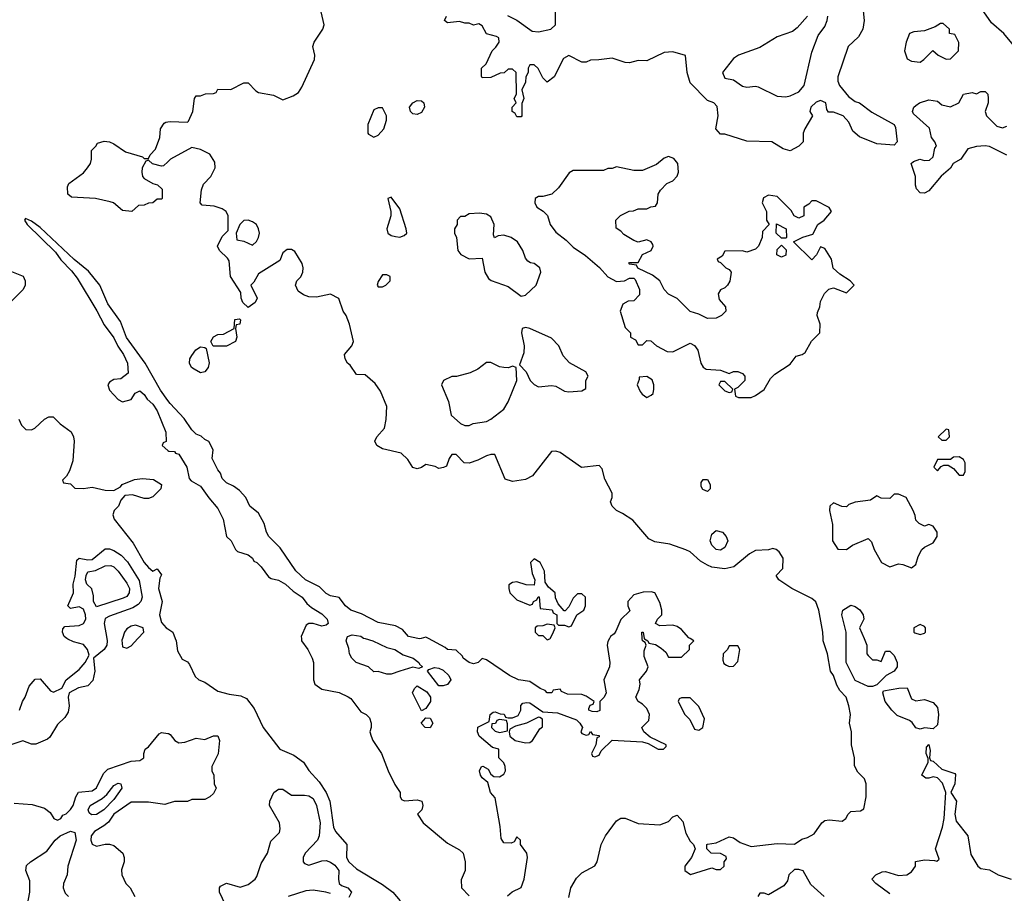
# Model space of a CAD drawing. Header units: inches. Extents: x 2380053 to 2584298, y 380219 to 546618.
# Tile 665 of 788: x 2529316 to 2533859, y 468825 to 472854. Entities that reach past the tile are written whole.
import ezdxf

# ---------------------------------------------------------------- set-up
doc = ezdxf.new("R2010")
doc.units = ezdxf.units.IN
doc.header["$MEASUREMENT"] = 0
for name, color, linetype in [('C5426', 7, 'Continuous'), ('C5427', 7, 'Continuous'), ('C5436', 7, 'Continuous'), ('C5437', 7, 'Continuous')]:
    doc.layers.add(name, color=color, linetype=linetype)

msp = doc.modelspace()

# ---------------------------------------------------------------- linework, layer by layer
at = {"layer": 'C5426', "color": 2}
for points, elevation in [([(2529717.3, 470000), (2529719, 469990), (2529717.4, 469970), (2529705.3, 469950), (2529656.4, 469910), (2529662.2, 469850), (2529652.9, 469807.1), (2529630, 469782), (2529587.4, 469772.6), (2529543.8, 469750), (2529538.9, 469730), (2529544.6, 469690), (2529539.6, 469660.4), (2529523.6, 469636.4), (2529490, 469603.6), (2529455.1, 469544.9), (2529444.2, 469535.8), (2529390, 469512.8), (2529370, 469513.5), (2529330, 469528.2), (2529270, 469507.6)], 30), ([(2529315.3, 469670), (2529328.7, 469710), (2529342, 469730), (2529360.4, 469779.6), (2529387.3, 469812.7), (2529410, 469814), (2529458, 469758), (2529472, 469752), (2529510, 469770.7), (2529531.1, 469810), (2529590, 469856.9), (2529618.3, 469890), (2529636.9, 469923.1), (2529628.9, 469950), (2529610, 469972.4), (2529564.1, 469984.1), (2529537.5, 469997.5), (2529534.2, 470000)], 30), ([(2529790.1, 470000), (2529787.9, 469992.1), (2529790, 469962), (2529810, 469956), (2529830, 469966.8), (2529860.5, 470000)], 34), ([(2529290, 469241), (2529374, 469234), (2529430, 469218), (2529456.9, 469196.9), (2529474, 469170), (2529490, 469162), (2529506, 469170), (2529515.3, 469184.7), (2529530, 469191.3), (2529550, 469211), (2529562.7, 469230), (2529574.5, 469270), (2529587.9, 469292.1), (2529650, 469298), (2529670, 469310.8), (2529703.2, 469376.8), (2529722.9, 469397.1), (2529830, 469434), (2529870, 469438), (2529888, 469450), (2529888, 469470), (2529895.3, 469490), (2529910, 469501), (2529959, 469561), (2529970, 469566), (2530000, 469562.3)], 30), ([(2530000, 469239.2), (2529985.4, 469234.6), (2529910, 469246), (2529830, 469246), (2529750.7, 469190), (2529726.2, 469153.8), (2529704.5, 469135.5), (2529661, 469110), (2529645.5, 469090), (2529644.9, 469070), (2529650, 469052), (2529670, 469042.8), (2529710, 469051.3), (2529730, 469051.3), (2529750, 469044.7), (2529791.3, 469010), (2529798, 468990), (2529798, 468970), (2529786.4, 468933.6), (2529786.8, 468910), (2529806, 468870), (2529826, 468850), (2529846.8, 468810)], 30), ([(2529350, 468766), (2529362.6, 468830), (2529362.6, 468882.6), (2529344.5, 468930), (2529347, 468953), (2529365.2, 468970), (2529440.8, 469019.2), (2529478.9, 469070), (2529502.9, 469090), (2529550, 469112.2), (2529570, 469106), (2529576, 469070), (2529537.6, 468950), (2529535.5, 468910), (2529518, 468870), (2529516.4, 468850), (2529526.1, 468826.1), (2529541.6, 468810)], 26)]:
    msp.add_lwpolyline(points, dxfattribs=dict(at, elevation=elevation))
at = {"layer": 'C5426', "color": 2, "elevation": 26}
msp.add_lwpolyline([(2529646.7, 469186.7), (2529636.2, 469196.2), (2529631.8, 469210), (2529640.7, 469230), (2529697.2, 469262.8), (2529718.7, 469281.3), (2529750, 469322), (2529770, 469333), (2529782, 469330), (2529786.8, 469310), (2529750, 469258), (2529704.9, 469210), (2529670, 469188.4)], close=True, dxfattribs=at)
at = {"layer": 'C5427', "color": 2}
for points, elevation in [([(2530000, 472199), (2529979.6, 472180.4), (2529970, 472178), (2529928.9, 472188.9), (2529910, 472206), (2529898, 472202), (2529881, 472170), (2529878.8, 472150), (2529882.8, 472130), (2529890, 472121), (2529930, 472098), (2529951.6, 472091.6), (2529972.7, 472072.7), (2529974, 472030), (2529970, 472026), (2529950, 472026), (2529930, 472008.7), (2529910, 472008), (2529890, 471998), (2529863.6, 471996.4), (2529834, 471970), (2529790, 471974), (2529748.9, 472008.9), (2529733.6, 472013.6), (2529666, 472030), (2529555.3, 472035.3), (2529538, 472050), (2529536.4, 472083.6), (2529542, 472098), (2529610, 472147.3), (2529629, 472170), (2529642, 472190), (2529648, 472210), (2529648, 472250), (2529668, 472270), (2529675.3, 472284.7), (2529706, 472294), (2529730, 472290.6), (2529750, 472282), (2529804.5, 472244.5), (2529882, 472222), (2529890, 472214), (2529910, 472214), (2529918, 472230), (2529943.1, 472256.9), (2529962, 472310), (2529966, 472350), (2529983.1, 472376.9), (2529990, 472382), (2530000, 472383.3)], 34), ([(2530000, 471097.4), (2529965.1, 471145.1), (2529894.5, 471270), (2529808.2, 471388.2), (2529781.7, 471461.7), (2529723.3, 471543.3), (2529686.3, 471630), (2529633.6, 471693.6), (2529567.2, 471747.2), (2529410, 471895.1), (2529370, 471925.2), (2529343.5, 471936.5), (2529338, 471930), (2529351, 471910), (2529481.1, 471781.1), (2529506.2, 471746.2), (2529555.5, 471695.5), (2529581.2, 471661.2), (2529671.7, 471511.7), (2529706.2, 471446.2), (2529750, 471386), (2529768.2, 471348.2), (2529795.5, 471310), (2529813, 471270), (2529816.9, 471223.1), (2529782, 471198), (2529750, 471194), (2529730, 471182), (2529722.8, 471170), (2529730, 471144.7), (2529770, 471102), (2529790, 471092), (2529830, 471102), (2529848.9, 471131.1), (2529870, 471142), (2529890, 471124.7), (2529903.8, 471103.8), (2529930, 471080.7), (2529950.3, 471050.3), (2529990, 470952), (2529992, 470908), (2529978, 470902), (2529974, 470890), (2530000, 470866.8)], 38), ([(2529270, 471696), (2529331.3, 471671.3), (2529342, 471650), (2529342, 471630), (2529332, 471610), (2529272, 471550)], 34), ([(2529311.6, 471011.6), (2529323.6, 470983.6), (2529343.6, 470963.6), (2529370, 470962), (2529386, 470970), (2529430, 471011.3), (2529450, 471022), (2529470, 471022), (2529502, 470990), (2529553, 470953), (2529564, 470930), (2529567.3, 470910), (2529560.7, 470819.3), (2529546.4, 470773.6), (2529532, 470748), (2529514, 470730), (2529518, 470718), (2529550, 470714), (2529570, 470694), (2529610, 470692), (2529650, 470698), (2529710, 470684.7), (2529750, 470682), (2529780.4, 470699.6), (2529789.3, 470710.7), (2529846, 470734), (2529882, 470738), (2529933.8, 470733.8), (2529970.4, 470710.4), (2529966.8, 470690), (2529930, 470654), (2529910, 470645.2), (2529890, 470645.2), (2529836.9, 470663.1), (2529801, 470659), (2529782, 470638), (2529771.3, 470610), (2529751.3, 470590), (2529746, 470570), (2529751.3, 470550), (2529839.2, 470439.2), (2529890.8, 470350), (2529910, 470326.8), (2529930, 470311.3), (2529950, 470322), (2529970, 470294), (2529962, 470278), (2529956.3, 470230), (2529973.4, 470170), (2529961, 470110), (2529970, 470074), (2529992, 470050), (2530000, 470044.7)], 34), ([(2529534.2, 470000), (2529521.2, 470010), (2529513.2, 470030), (2529514.6, 470045.4), (2529524.7, 470055.3), (2529590, 470060.3), (2529610.6, 470069.4), (2529621, 470090), (2529619.7, 470110), (2529610, 470135.1), (2529590, 470146), (2529550, 470138), (2529538, 470150), (2529564, 470210), (2529562, 470250), (2529571.8, 470288.2), (2529579.3, 470360.7), (2529590, 470370.8), (2529630, 470362.3), (2529650, 470364.2), (2529710, 470413.4), (2529730, 470413.4), (2529750, 470406.4), (2529784.4, 470384.4), (2529813.5, 470353.5), (2529867.9, 470267.9), (2529880.3, 470190), (2529874.4, 470170), (2529863.2, 470156.8), (2529838.4, 470141.6), (2529730, 470103.6), (2529710, 470092), (2529705.5, 470070), (2529717.3, 470000)], 30), ([(2529860.5, 470000), (2529888, 470030), (2529886, 470050), (2529850, 470061.2), (2529830, 470057.2), (2529810, 470044), (2529798.8, 470030), (2529790.1, 470000)], 34)]:
    msp.add_lwpolyline(points, dxfattribs=dict(at, elevation=elevation))
at = {"layer": 'C5427', "color": 2, "elevation": 26}
msp.add_lwpolyline([(2529670, 470146.6), (2529656.9, 470170), (2529657, 470197), (2529648.5, 470228.5), (2529626, 470250), (2529619.7, 470270), (2529622, 470290), (2529630, 470307.3), (2529666.3, 470313.7), (2529710, 470334.9), (2529736, 470336), (2529750, 470330.4), (2529770, 470310.5), (2529810, 470255.5), (2529822, 470230), (2529821.3, 470210), (2529810, 470194.5), (2529793.9, 470186.1)], close=True, dxfattribs=at)
at = {"layer": 'C5436', "color": 2}
for points, elevation in [([(2530034, 470000), (2530038, 469990), (2530043.6, 469943.6), (2530065.4, 469905.4), (2530090, 469892), (2530099.8, 469879.8), (2530125.4, 469825.4), (2530142, 469810), (2530170, 469798), (2530230, 469757.3), (2530282.8, 469742.8), (2530336.3, 469736.3), (2530362.8, 469722.8), (2530397.3, 469677.3), (2530438.8, 469590), (2530516, 469490), (2530581.4, 469461.4), (2530624.7, 469430), (2530650, 469391.3), (2530698.3, 469338.3), (2530730.3, 469290.2), (2530746.7, 469250), (2530763.1, 469130), (2530773, 469110), (2530826, 469050), (2530823.8, 468990), (2530834, 468970), (2530870, 468937.3), (2530990, 468866), (2531038, 468830), (2531071, 468790)], 34), ([(2530615.4, 470000), (2530616, 469990), (2530646, 469950), (2530666, 469910), (2530671, 469890), (2530671.3, 469810), (2530678, 469790), (2530710, 469766), (2530790, 469751.3), (2530831.6, 469731.6), (2530843.6, 469723.6), (2530890, 469662), (2530914, 469650), (2530930, 469634), (2530938, 469610), (2530938, 469590), (2530931.3, 469570), (2530938, 469550), (2530946, 469530), (2530984.7, 469470), (2531016, 469390), (2531047.1, 469327.1), (2531071.3, 469290), (2531072, 469272), (2531078, 469258), (2531092, 469252), (2531150, 469256), (2531172, 469250), (2531176, 469230), (2531171, 469210), (2531152, 469190), (2531178, 469150), (2531290, 469056), (2531345.4, 469025.4), (2531362, 469010), (2531371.3, 468970), (2531371.3, 468930), (2531352.7, 468887.3), (2531354, 468850), (2531390, 468814)], 38), ([(2530909.3, 470000), (2530946, 469990), (2531010, 469958.4), (2531046, 469950), (2531085.5, 469925.5), (2531131.3, 469910), (2531158, 469890), (2531161, 469881), (2531174, 469870), (2531158, 469862), (2531130, 469868), (2531070, 469848.7), (2531030, 469835.3), (2531010, 469835.3), (2530970, 469848), (2530950, 469846), (2530926, 469870), (2530869.1, 469889.1), (2530848.9, 469908.9), (2530838, 469930), (2530834.6, 469954.6), (2530822, 469990), (2530825, 470000)], 38), ([(2531169, 470000), (2531162, 469998), (2531153, 470000)], 38), ([(2532037, 470000), (2532030, 469986), (2532026.8, 469970), (2532039.1, 469890), (2532037.3, 469870), (2532011, 469810), (2532022, 469750), (2532012, 469730), (2531992, 469710), (2531992, 469668), (2531978, 469662), (2531956.9, 469663.1), (2531942, 469670), (2531942, 469678), (2531948, 469692), (2531962, 469698), (2531966, 469710), (2531930, 469734), (2531910, 469742), (2531843.1, 469743.1), (2531816.4, 469756.4), (2531810, 469766), (2531778, 469762), (2531771.1, 469748.9), (2531750, 469749.2), (2531740.4, 469760.4), (2531718, 469770), (2531670, 469802), (2531618, 469810), (2531575.3, 469830), (2531470, 469902), (2531450, 469908), (2531432, 469890), (2531410, 469882.7), (2531390, 469889.4), (2531362, 469910), (2531359, 469919), (2531330, 469946), (2531290, 469949), (2531279, 469959), (2531201.4, 470000)], 38), ([(2531567.3, 468812.7), (2531588.4, 468831.6), (2531630, 468852), (2531644, 468890), (2531659, 468990), (2531655.3, 469010), (2531626, 469050), (2531626, 469070), (2531610, 469086), (2531598, 469062), (2531583.6, 469056.4), (2531550, 469058), (2531538, 469078), (2531532.9, 469132.9), (2531510, 469266), (2531488, 469290), (2531475.3, 469335.3), (2531450, 469358), (2531442, 469370), (2531438, 469390), (2531446, 469410), (2531452, 469412), (2531476.9, 469396.9), (2531490, 469374), (2531503.6, 469363.6), (2531530, 469362), (2531550, 469374), (2531558, 469390), (2531555.3, 469410), (2531550, 469426), (2531526, 469450), (2531526, 469490), (2531498, 469498), (2531435.3, 469550), (2531428.7, 469570), (2531429.1, 469590.9), (2531482, 469618), (2531486, 469650), (2531500.4, 469659.6), (2531510, 469662), (2531532.7, 469652.7), (2531551.6, 469651.6), (2531558, 469638), (2531570, 469634), (2531590, 469634), (2531615.3, 469644.7), (2531628, 469670), (2531628.4, 469691.6), (2531638, 469702), (2531655.3, 469704.7), (2531670, 469702.8), (2531730, 469662), (2531797.5, 469657.5), (2531884.5, 469624.5), (2531901, 469610), (2531912, 469590), (2531904.7, 469570), (2531910, 469562), (2531930, 469554), (2531942, 469558), (2531950, 469571.3), (2531958, 469558), (2531990, 469552), (2531990, 469546), (2531978, 469542), (2531974, 469510), (2531954, 469470), (2531958, 469458), (2531970, 469454), (2531990, 469462), (2531998, 469482), (2532048.7, 469531.3), (2532190, 469522.8), (2532215.3, 469515.3), (2532262, 469490), (2532286, 469490), (2532298, 469502), (2532298, 469510), (2532224.7, 469544.7), (2532195.3, 469570), (2532186, 469590), (2532218, 469622), (2532222, 469650), (2532210, 469678), (2532190, 469698), (2532168.9, 469708.9), (2532158, 469730), (2532174.6, 469765.4), (2532178, 469790), (2532175.3, 469810), (2532208, 469850), (2532215.3, 469870), (2532196.4, 469916.4), (2532196.4, 469943.6), (2532206, 469970), (2532202, 469982), (2532188.7, 469990), (2532188, 470000)], 38), ([(2531744, 470000), (2531750, 469994), (2531762, 469998), (2531763.1, 470000)], 38), ([(2531850, 468806), (2531858, 468850), (2531884.9, 468895.1), (2531910, 468919.1), (2531970, 468951), (2531979.5, 468970), (2531999.3, 469050), (2532019.3, 469090), (2532070, 469158.8), (2532090, 469171), (2532110, 469171.3), (2532170, 469147.3), (2532270, 469141), (2532310, 469156), (2532330, 469178), (2532350, 469184.7), (2532375.9, 469155.9), (2532390, 469102), (2532410, 469064.7), (2532424.7, 469050), (2532432, 469030), (2532416, 468990), (2532384.7, 468950), (2532384.7, 468930), (2532411.3, 468911.3), (2532510, 468942), (2532530, 468934), (2532550, 468934), (2532566, 468950), (2532566, 468970), (2532576.4, 468983.6), (2532575.3, 468995.3), (2532550, 469008), (2532506, 469010), (2532486, 469030), (2532486, 469050), (2532488.9, 469051.1), (2532530, 469058), (2532590, 469086), (2532610, 469081), (2532639.8, 469059.8), (2532690, 469041), (2532810, 469054), (2532890, 469051.3), (2532924.8, 469075.2), (2532950, 469082), (2532981.2, 469098.8), (2533017.2, 469150), (2533030, 469160.7), (2533050, 469164), (2533110, 469158), (2533128, 469170), (2533138, 469190), (2533150, 469202), (2533194.6, 469205.4), (2533210, 469214), (2533222, 469270), (2533222, 469330), (2533213.6, 469353.6), (2533183.1, 469383.1), (2533167.3, 469412.7), (2533168, 469450), (2533154, 469510), (2533153.2, 469570), (2533144, 469610), (2533149, 469650), (2533141.2, 469690), (2533129.2, 469730), (2533100.1, 469760.1), (2533085.6, 469785.6), (2533070, 469828.7), (2533056, 469850), (2533042.7, 469930), (2533023.7, 469990), (2533023.3, 470000)], 34), ([(2532197.6, 470000), (2532198, 469998), (2532214, 469990), (2532218, 469978), (2532250, 469972), (2532275.3, 469955.3), (2532296.9, 469936.9), (2532310, 469914), (2532370, 469914), (2532406, 469950), (2532406, 469970), (2532426, 469990), (2532408.6, 470000)], 38), ([(2533211.6, 470000), (2533224, 469970), (2533224.7, 469930), (2533230, 469922), (2533250, 469902), (2533270, 469902), (2533290, 469894), (2533310, 469942), (2533330, 469942), (2533350, 469922), (2533364.7, 469890), (2533364.7, 469870), (2533351.1, 469848.9), (2533314, 469830), (2533270, 469786), (2533250, 469778), (2533230, 469779), (2533170, 469806.6), (2533129.7, 469889.7), (2533129.4, 470000)], 30), ([(2530000, 469562.3), (2530002, 469562), (2530010, 469558), (2530031.3, 469530), (2530050, 469518.8), (2530077.5, 469522.5), (2530130, 469541), (2530170, 469534.8), (2530210, 469551), (2530230, 469551.3), (2530238, 469530), (2530231.1, 469468.9), (2530202, 469410), (2530202, 469390), (2530212, 469370), (2530214, 469330), (2530222, 469310), (2530210, 469286), (2530194, 469270), (2530170, 469258), (2530110, 469258), (2530090, 469248.7), (2530030, 469248.7), (2530000, 469239.2)], 30), ([(2533330, 468822), (2533266, 468870), (2533248, 468890), (2533266, 468910), (2533295.3, 468924.7), (2533310, 468926), (2533370, 468906.8), (2533409.3, 468910.7), (2533430, 468924.7), (2533448.7, 468950), (2533449.1, 468970.9), (2533490, 468978.8), (2533536.9, 468976.9), (2533547.3, 468972.7), (2533558, 468982), (2533541.2, 469030), (2533573.2, 469130), (2533581.2, 469170), (2533588.7, 469290), (2533573.6, 469333.6), (2533550, 469358), (2533530, 469362), (2533510, 469355.3), (2533496.4, 469356.4), (2533478, 469370), (2533508, 469430), (2533507.3, 469447.3), (2533498, 469470), (2533500.4, 469499.6), (2533510, 469512), (2533516.9, 469483.1), (2533514, 469450), (2533518, 469438), (2533530, 469434), (2533570, 469398), (2533630, 469378), (2533633.4, 469373.4), (2533630.7, 469330), (2533611.3, 469290), (2533638.8, 469250), (2533630.6, 469190), (2533637.3, 469157.3), (2533690.6, 469090.6), (2533703.8, 469003.8), (2533736, 468950), (2533750, 468938.8), (2533790, 468933.4), (2533830.4, 468910.4), (2533890, 468890.4)], 30), ([(2530280.2, 468740.2), (2530238, 468830), (2530238, 468850), (2530242, 468858), (2530270, 468872), (2530332.7, 468852.7), (2530370, 468866), (2530402, 468890), (2530410, 468902), (2530430, 468962), (2530459, 469010), (2530474.6, 469065.4), (2530514, 469106), (2530518, 469122), (2530514, 469150), (2530469.2, 469230), (2530469.4, 469250.6), (2530489, 469290), (2530510, 469304.7), (2530530, 469304.7), (2530570, 469278), (2530630, 469277.3), (2530650, 469274), (2530670, 469262.8), (2530685.5, 469230), (2530701.7, 469150), (2530698.4, 469090), (2530690.3, 469069.7), (2530633, 469010), (2530624.4, 468990), (2530623.8, 468970), (2530630, 468962), (2530650, 468954.9), (2530710, 468974.4), (2530730, 468976.4), (2530750, 468968.4), (2530770, 468954.4), (2530788.4, 468930), (2530786.4, 468890), (2530790.6, 468870), (2530801.2, 468861.2), (2530830.6, 468850), (2530846.4, 468830), (2530835.1, 468804.9)], 30), ([(2533028, 468810), (2532966.3, 468866.3), (2532930, 468928), (2532910, 468935.3), (2532890, 468935.3), (2532864.7, 468910), (2532858, 468882), (2532841, 468859), (2532770, 468818), (2532750, 468826), (2532730, 468826), (2532722, 468810)], 34), ([(2530750, 468823.7), (2530728, 468830), (2530670, 468839.7), (2530636.3, 468836.3), (2530554.8, 468810)], 30)]:
    msp.add_lwpolyline(points, dxfattribs=dict(at, elevation=elevation))
for points, elevation in [([(2532630, 469966), (2532590, 469966), (2532582, 469950), (2532562, 469930), (2532559.6, 469899.6), (2532565.4, 469885.4), (2532576.9, 469876.9), (2532590, 469871.3), (2532610, 469872), (2532630, 469894), (2532638, 469950)], 38), ([(2531250, 469782), (2531198, 469850), (2531203.1, 469856.9), (2531230, 469866), (2531250, 469864), (2531270, 469853.4), (2531296, 469830), (2531304.7, 469810), (2531290, 469788.7), (2531270, 469782)], 38), ([(2531170, 469666), (2531128.9, 469748.9), (2531138, 469770), (2531150, 469782), (2531194, 469754), (2531212, 469730), (2531212, 469710), (2531190, 469678)], 38), ([(2533450, 469712), (2533490, 469718), (2533530, 469704.7), (2533550, 469682), (2533555.5, 469650), (2533550, 469602), (2533530, 469584), (2533490, 469588), (2533470, 469582), (2533450, 469588.7), (2533433.2, 469613.2), (2533421.2, 469621.2), (2533364.8, 469644.8), (2533339, 469670), (2533309, 469710), (2533298, 469750), (2533302, 469758), (2533371.6, 469771.6), (2533410, 469772), (2533430, 469722)], 30), ([(2532410, 469726), (2532370, 469726), (2532358, 469722), (2532354, 469710), (2532384.7, 469650), (2532407.1, 469627.1), (2532430, 469582), (2532450, 469578), (2532468, 469590), (2532475.3, 469630), (2532450, 469686)], 38), ([(2531210, 469588), (2531186, 469590), (2531168, 469610), (2531190, 469634), (2531210, 469632), (2531222, 469610)], 38), ([(2531530, 469626), (2531518, 469622), (2531511.6, 469608.4), (2531494, 469606), (2531492, 469590), (2531510, 469572), (2531530, 469566), (2531566, 469574), (2531567.3, 469607.3), (2531562, 469622)], 38), ([(2531710, 469638), (2531654, 469610), (2531603.6, 469596.4), (2531578, 469582), (2531574, 469570), (2531578, 469550), (2531602, 469530), (2531650, 469518.8), (2531670, 469521), (2531682, 469530), (2531716.4, 469583.6), (2531727.3, 469592.7), (2531727.3, 469627.3), (2531716.4, 469636.4)], 38)]:
    msp.add_lwpolyline(points, close=True, dxfattribs=dict(at, elevation=elevation))
at = {"layer": 'C5437', "color": 2}
for points, elevation in [([(2533205.7, 472910), (2533212.2, 472850), (2533205.3, 472810), (2533185.5, 472774.5), (2533138, 472730), (2533090.6, 472590), (2533090.7, 472570), (2533098.8, 472550), (2533139.1, 472499.1), (2533170, 472477.3), (2533191, 472470), (2533248, 472428), (2533351.1, 472371.1), (2533356.9, 472356.9), (2533364.7, 472290), (2533350, 472275.3), (2533270, 472281.2), (2533190, 472314), (2533160.2, 472340.2), (2533142, 472382), (2533115.3, 472410), (2533070, 472428), (2533048, 472428), (2533040.4, 472440.4), (2533035.3, 472470), (2533010, 472482), (2532990, 472474), (2532966, 472450), (2532962, 472430), (2532974, 472410), (2532938, 472350), (2532931.3, 472330), (2532931, 472290), (2532911.3, 472270), (2532870.5, 472249.5), (2532838.6, 472258.6), (2532786, 472290), (2532670, 472294), (2532570, 472326), (2532550, 472326), (2532528, 472350), (2532539, 472410), (2532534, 472454), (2532518, 472470), (2532490, 472481.2), (2532410, 472562), (2532396, 472610), (2532388.4, 472688.4), (2532330, 472706), (2532290, 472702.7), (2532210, 472664.5), (2532170, 472665.1), (2532130, 472655.6), (2532110, 472656.2), (2532050, 472677.2), (2531988.4, 472668.4), (2531950, 472668), (2531930, 472658), (2531910, 472658), (2531850, 472688), (2531825.4, 472674.6), (2531782, 472590), (2531750, 472566), (2531730, 472586), (2531708.4, 472628.4), (2531690, 472646), (2531670, 472646), (2531662, 472630), (2531662, 472610), (2531651.3, 472590), (2531650, 472566), (2531632, 472530), (2531642, 472490), (2531632.7, 472467.3), (2531632, 472410), (2531630, 472406), (2531610, 472406), (2531602, 472422), (2531588, 472430), (2531588, 472450), (2531606, 472470), (2531598, 472490), (2531608, 472510), (2531606, 472610), (2531590, 472626), (2531570, 472626), (2531551.6, 472608.4), (2531532.7, 472607.3), (2531490, 472588), (2531450, 472586), (2531447.3, 472592.7), (2531446, 472630), (2531468.9, 472651.1), (2531495.3, 472710), (2531513.2, 472726.8), (2531528, 472750), (2531526, 472770), (2531516.4, 472776.4), (2531469.1, 472789.1), (2531450, 472826), (2531434.6, 472834.6), (2531410, 472828), (2531390, 472838), (2531370, 472838), (2531345.6, 472845.6), (2531290, 472839), (2531275.3, 472850), (2531285.2, 472870)], 30), ([(2531566, 472874), (2531610, 472852), (2531681, 472801), (2531710, 472798), (2531766, 472810), (2531788, 472830), (2531788.7, 472930)], 30), ([(2530000, 472383.3), (2530010, 472384.7), (2530090, 472382), (2530094.6, 472385.4), (2530115.3, 472430), (2530122, 472490), (2530130, 472502), (2530150, 472502), (2530172.7, 472512.7), (2530210, 472514), (2530222, 472518), (2530230, 472534), (2530290, 472532), (2530350, 472562), (2530370, 472562), (2530405.4, 472525.4), (2530418, 472518), (2530486.4, 472506.4), (2530530, 472484.7), (2530578, 472502), (2530602, 472518), (2530618, 472542), (2530676, 472670), (2530677.2, 472690), (2530669.2, 472730), (2530674, 472750), (2530714, 472810), (2530721.2, 472830), (2530706.6, 472890)], 34), ([(2532950.8, 472870), (2532903.7, 472816.3), (2532881.3, 472798.7), (2532810, 472774.5), (2532730, 472726), (2532632, 472690), (2532610, 472675.3), (2532558, 472610), (2532570, 472584.7), (2532610, 472576), (2532650, 472546.8), (2532670, 472542.8), (2532710, 472546.8), (2532723.5, 472543.5), (2532810, 472501), (2532850, 472498.8), (2532870, 472502.8), (2532910, 472520.7), (2532935.1, 472550), (2532970, 472704.7), (2532999.6, 472780.4), (2533030, 472822.8), (2533042, 472850), (2533043.7, 472870)], 30), ([(2533930, 472701.2), (2533857, 472790), (2533799.6, 472839.6), (2533764.2, 472890)], 30), ([(2533870, 472229.2), (2533790, 472269.2), (2533770, 472272.7), (2533730.8, 472269.2), (2533690, 472258), (2533658, 472210), (2533622, 472190), (2533611.1, 472168.9), (2533568, 472132), (2533510, 472064), (2533490, 472054), (2533470, 472055.3), (2533453.6, 472073.6), (2533449.2, 472090), (2533449.2, 472130), (2533429.2, 472190.8), (2533440.2, 472199.8), (2533469.1, 472210.9), (2533490, 472204.7), (2533513.6, 472206.4), (2533530, 472222), (2533538, 472262), (2533546, 472270), (2533538, 472290), (2533522, 472310), (2533514, 472354), (2533440.2, 472420.2), (2533435.3, 472430), (2533442, 472450), (2533450, 472458), (2533468, 472470), (2533510, 472484.7), (2533550, 472478), (2533570, 472462), (2533610, 472451.3), (2533649.1, 472470.9), (2533670, 472511), (2533710, 472518), (2533730, 472512), (2533750, 472522), (2533770, 472522), (2533782, 472510), (2533784.7, 472490), (2533784.7, 472470), (2533771, 472430), (2533776, 472410), (2533823.4, 472363.4), (2533850, 472354.8), (2533870, 472362.8)], 30), ([(2533023.3, 470000), (2533022, 470030), (2533002.9, 470130), (2532989.5, 470169.5), (2532970, 470185.2), (2532878, 470230), (2532818, 470270), (2532806, 470290), (2532836.4, 470323.6), (2532838, 470370), (2532820.4, 470400.4), (2532806, 470410), (2532790, 470415.3), (2532770, 470408.7), (2532710, 470406), (2532682.8, 470390), (2532611, 470330), (2532570, 470321.6), (2532510, 470329.6), (2532490, 470338.4), (2532456.3, 470356.3), (2532410, 470399.3), (2532390, 470409.3), (2532314.8, 470434.8), (2532246, 470446), (2532219.3, 470459.3), (2532145.4, 470545.4), (2532097.2, 470577.2), (2532068.7, 470590), (2532048.7, 470610), (2532042, 470630), (2532048.7, 470650), (2532048.7, 470670), (2532015.3, 470735.3), (2532003.1, 470783.1), (2531990, 470798), (2531908.4, 470788.4), (2531810, 470857.2), (2531790, 470864), (2531770, 470862), (2531682, 470750), (2531650, 470734), (2531590, 470724), (2531555.3, 470735.3), (2531508, 470848), (2531490, 470848.7), (2531470, 470842), (2531430, 470822), (2531390, 470808.7), (2531366, 470810), (2531330, 470848), (2531310, 470848), (2531298, 470830), (2531284.7, 470795.3), (2531271.6, 470788.4), (2531250, 470784), (2531232.7, 470792.7), (2531190, 470802), (2531170, 470788), (2531150, 470782), (2531130, 470788.7), (2531106, 470826), (2531075.5, 470855.5), (2530990, 470875.1), (2530964, 470890), (2530954, 470910), (2530964, 470930), (2530999.3, 470970), (2531006.6, 471010), (2531009.2, 471070), (2530980.2, 471140.2), (2530956.5, 471176.5), (2530910, 471215.3), (2530870, 471218), (2530840.4, 471260.4), (2530828, 471270), (2530818, 471290), (2530815.3, 471310), (2530848, 471350), (2530855.3, 471370), (2530838, 471450), (2530822, 471490), (2530808.7, 471510), (2530788.4, 471568.4), (2530750, 471588), (2530685.4, 471574.6), (2530650, 471575.3), (2530624.7, 471584.7), (2530601.2, 471601.2), (2530588, 471630), (2530595.3, 471650), (2530612.5, 471667.5), (2530622, 471690), (2530624, 471710), (2530619, 471730), (2530584.7, 471784.7), (2530570, 471794), (2530550, 471794), (2530530, 471778), (2530516.3, 471743.7), (2530418, 471682), (2530396, 471644), (2530382, 471630), (2530412, 471570), (2530402, 471550), (2530370, 471526), (2530346, 471550), (2530338, 471570), (2530336.4, 471596.4), (2530289, 471670), (2530282, 471742), (2530274.6, 471754.6), (2530238, 471790), (2530228.7, 471810), (2530250, 471854), (2530278, 471882), (2530278, 471950), (2530268, 471970), (2530250, 471982), (2530213.6, 471993.6), (2530158, 471998), (2530148, 472010), (2530155.3, 472070), (2530164, 472096), (2530198, 472130), (2530218, 472170), (2530216.4, 472196.4), (2530193.6, 472233.6), (2530150, 472255.3), (2530110, 472264), (2530012, 472210), (2530000, 472199)], 34), ([(2531153, 470000), (2531110, 470009.5), (2531082, 470042), (2531050, 470058), (2530970, 470073.2), (2530893.6, 470113.6), (2530844.5, 470130), (2530818.7, 470150), (2530790, 470189.4), (2530750, 470196.3), (2530730, 470208), (2530698.7, 470238.7), (2530634, 470270), (2530590, 470312), (2530517.5, 470417.5), (2530465.2, 470470), (2530454, 470490), (2530444, 470530), (2530418, 470578), (2530378, 470610), (2530359, 470650), (2530330, 470682), (2530303.1, 470703.1), (2530270, 470718), (2530250, 470738), (2530243.1, 470763.1), (2530230, 470778), (2530204, 470830), (2530208.7, 470870), (2530188.7, 470908.7), (2530170, 470918), (2530153.6, 470933.6), (2530130, 470942), (2530110, 470962), (2530074.5, 471014.5), (2530010, 471083.7), (2530000, 471097.4)], 38), ([(2530000, 470866.8), (2530003.6, 470863.6), (2530030, 470862), (2530035.3, 470855.3), (2530050, 470850.8), (2530087.7, 470790), (2530098, 470738), (2530107.5, 470727.5), (2530150, 470703), (2530188.1, 470648.1), (2530230, 470599.5), (2530254, 470550), (2530270.9, 470470.9), (2530292, 470450), (2530311, 470411), (2530321, 470401), (2530370, 470386), (2530390.5, 470370), (2530396.3, 470356.3), (2530410, 470350.5), (2530430.5, 470330), (2530464.1, 470284.1), (2530476.4, 470276.4), (2530510, 470268.5), (2530542.4, 470250), (2530577.8, 470217.8), (2530619.5, 470190), (2530640.8, 470160.8), (2530662.3, 470142.3), (2530710, 470114), (2530734.9, 470090), (2530738.8, 470070), (2530730, 470061.2), (2530710, 470057.2), (2530670, 470068.7), (2530650, 470068.7), (2530638, 470062), (2530614.8, 470010), (2530615.4, 470000)], 38), ([(2532408.6, 470000), (2532403.1, 470003.1), (2532370, 470042), (2532350, 470055.3), (2532330, 470062), (2532270, 470058), (2532248.9, 470068.9), (2532258, 470090), (2532278, 470110), (2532278, 470130), (2532270, 470166), (2532246, 470210), (2532230, 470215.3), (2532193.2, 470213.2), (2532150, 470202), (2532122, 470170), (2532122, 470150), (2532131.6, 470128.4), (2532090, 470088), (2532066.8, 470033.2), (2532058.8, 470021.2), (2532042, 470010), (2532037, 470000)], 38), ([(2533129.4, 470000), (2533129.3, 470030), (2533109.4, 470110), (2533113.2, 470130), (2533150, 470153.4), (2533170, 470147.3), (2533192.8, 470132.8), (2533206.8, 470110), (2533210.8, 470090), (2533191, 470050), (2533211.6, 470000)], 30), ([(2530000, 470044.7), (2530022, 470030), (2530034, 470000)], 34), ([(2531763.1, 470000), (2531776.4, 470023.6), (2531786, 470050), (2531782, 470062), (2531750, 470066), (2531730, 470058), (2531703.6, 470056.4), (2531694, 470050), (2531694, 470030), (2531710, 470014), (2531730, 470014), (2531744, 470000)], 38), ([(2532188, 470000), (2532186, 470030), (2532192, 470030), (2532197.6, 470000)], 38), ([(2530825, 470000), (2530828, 470010), (2530850, 470017.3), (2530890, 470010.3), (2530902, 470002), (2530909.3, 470000)], 38), ([(2531201.4, 470000), (2531190, 470006), (2531169, 470000)], 38)]:
    msp.add_lwpolyline(points, dxfattribs=dict(at, elevation=elevation))
for points, elevation in [([(2533576.4, 472836.4), (2533563.6, 472836.4), (2533539.6, 472820.4), (2533490, 472802), (2533442, 472798), (2533422, 472790), (2533406, 472750), (2533398, 472710), (2533410, 472674), (2533430, 472662), (2533470, 472658), (2533488, 472670), (2533528.9, 472711.1), (2533554, 472690), (2533590, 472672), (2533610, 472674), (2533648, 472710), (2533648.4, 472748.4), (2533630, 472786), (2533606, 472790), (2533606, 472810)], 34), ([(2531150, 472417), (2531130, 472419.3), (2531119.3, 472430), (2531115.1, 472450), (2531129.4, 472470), (2531150, 472481.6), (2531170, 472479.1), (2531180.7, 472470), (2531183, 472450), (2531170, 472426.6)], 30), ([(2530990, 472448), (2530970, 472448), (2530950, 472438), (2530922, 472370), (2530922, 472330), (2530926, 472326), (2530950, 472312), (2530970, 472322), (2530995.3, 472350), (2531008.7, 472390), (2531008.7, 472410)], 34), ([(2532310, 472222.7), (2532290, 472216), (2532254, 472186), (2532190, 472158), (2532150, 472158), (2532070, 472175.3), (2532050, 472168), (2532030, 472168), (2532010, 472158), (2531870, 472158), (2531851.6, 472148.4), (2531802, 472078), (2531770.9, 472049.1), (2531730, 472038), (2531710, 472038), (2531694, 472030), (2531692, 472010), (2531702, 471990), (2531731.1, 471971.1), (2531751.1, 471951.1), (2531762.8, 471910), (2531790, 471874), (2531837.3, 471837.3), (2531870, 471804.9), (2531926.2, 471766.2), (2531990.5, 471710.5), (2532030, 471667.3), (2532070, 471646), (2532106, 471650), (2532130, 471662), (2532150, 471662), (2532156, 471656), (2532176, 471610), (2532174.8, 471585.2), (2532150, 471558), (2532123.6, 471556.4), (2532098, 471542), (2532086, 471510), (2532110, 471434), (2532134, 471410), (2532134, 471390), (2532156.9, 471376.9), (2532170, 471354), (2532190, 471354), (2532210, 471374), (2532227.3, 471372.7), (2532254, 471350), (2532303.6, 471323.6), (2532330, 471322), (2532410, 471362), (2532430, 471351.3), (2532444.7, 471330), (2532458, 471270), (2532470, 471252), (2532482.8, 471242.8), (2532550, 471238), (2532590, 471222), (2532610, 471232), (2532630, 471232), (2532650, 471222), (2532662, 471210), (2532662, 471190), (2532630, 471158), (2532614, 471150), (2532618, 471118), (2532632, 471112), (2532690, 471111), (2532710, 471121), (2532751.3, 471148.7), (2532780.7, 471199.3), (2532800.1, 471219.9), (2532870, 471264.7), (2532898, 471302), (2532926, 471310), (2532940.4, 471319.6), (2532969.4, 471370.6), (2533008, 471410), (2533008.7, 471450), (2532995.3, 471490), (2532996.4, 471503.6), (2533008, 471530), (2533010, 471554), (2533028.9, 471591.1), (2533049.1, 471610.9), (2533070, 471618), (2533130, 471594), (2533166, 471630), (2533148, 471650), (2533100.2, 471680.2), (2533068.7, 471708.7), (2533062, 471750), (2533030, 471798), (2533010, 471806), (2532992, 471770), (2532970, 471746), (2532886, 471830), (2532928.9, 471851.1), (2532975.3, 471864.7), (2532998, 471910), (2533028, 471930), (2533062, 471970), (2533050, 471988), (2532990, 472018), (2532970, 472018), (2532956.9, 472003.1), (2532934, 471990), (2532934, 471950), (2532910, 471938), (2532888.9, 471948.9), (2532874.6, 471974.6), (2532810, 472039), (2532770, 472044), (2532747.1, 472032.9), (2532742, 472010), (2532762, 471970), (2532762, 471930), (2532774, 471910), (2532743.6, 471876.4), (2532742, 471850), (2532724.7, 471810), (2532710, 471795.3), (2532670, 471782), (2532650, 471788), (2532570, 471786), (2532556.9, 471763.1), (2532534, 471750), (2532538, 471738), (2532550, 471734), (2532574, 471710), (2532590, 471702), (2532598, 471690), (2532591.6, 471648.4), (2532582, 471630), (2532570, 471618), (2532550, 471608), (2532538, 471590), (2532542.8, 471562.8), (2532572, 471530), (2532574, 471510), (2532554, 471490), (2532530, 471478), (2532490, 471475.3), (2532450, 471495.3), (2532410, 471508), (2532350, 471568), (2532310, 471588), (2532289.1, 471609.1), (2532268.7, 471650), (2532236, 471676), (2532168.4, 471708.4), (2532162, 471722), (2532130, 471726), (2532126, 471730), (2532130, 471734), (2532170, 471734), (2532188.9, 471771.1), (2532228.7, 471790), (2532239, 471810), (2532236.5, 471816.5), (2532228.7, 471830), (2532210, 471839.3), (2532170, 471828), (2532150, 471835.3), (2532103.2, 471863.2), (2532090, 471878), (2532067.3, 471892.7), (2532066, 471930), (2532088.4, 471951.6), (2532128.4, 471971.6), (2532147.3, 471972.7), (2532170, 471982), (2532210, 471982), (2532228.4, 471991.6), (2532250, 471994), (2532258, 472010), (2532262, 472050), (2532272.9, 472067.1), (2532302, 472098), (2532330, 472111), (2532350, 472132), (2532356, 472150), (2532352.7, 472190), (2532333.8, 472213.8)], 34), ([(2531030, 472035.3), (2531014, 472030), (2531028, 471970), (2531028.2, 471950), (2531010.6, 471890), (2531014.8, 471870), (2531030, 471859.1), (2531050, 471853.4), (2531070, 471850.8), (2531090, 471858), (2531102, 471870), (2531099.3, 471890), (2531070, 471982)], 34), ([(2531438, 471962), (2531390, 471958), (2531370, 471946), (2531350, 471946), (2531334, 471930), (2531334, 471910), (2531322, 471890), (2531322, 471870), (2531332, 471850), (2531338, 471790), (2531350.9, 471770.9), (2531390, 471751.3), (2531450, 471754), (2531462, 471690), (2531479.6, 471659.6), (2531491.1, 471651.1), (2531570, 471622.8), (2531630, 471578.8), (2531650, 471582.8), (2531699.3, 471630), (2531720.9, 471690), (2531715.1, 471710), (2531690, 471729.3), (2531672.1, 471732.1), (2531660.7, 471740.7), (2531650, 471754), (2531636.9, 471790), (2531612.3, 471830), (2531584, 471850), (2531550, 471860.9), (2531522.8, 471857.2), (2531507.3, 471847.3), (2531502, 471862), (2531504.5, 471910), (2531490, 471945.2), (2531470, 471957.2)], 34), ([(2530370, 471928.7), (2530350, 471928), (2530332, 471910), (2530314, 471870), (2530318, 471838), (2530350, 471832), (2530390, 471814), (2530408.4, 471831.6), (2530418, 471850), (2530422, 471870), (2530418, 471890), (2530408, 471910), (2530390, 471922)], 34), ([(2532830, 471846), (2532806, 471870), (2532808, 471912), (2532852, 471890), (2532854, 471850), (2532850, 471846)], 34), ([(2532830, 471758), (2532808.7, 471770), (2532810, 471794), (2532830, 471814), (2532852, 471792), (2532850, 471768)], 34), ([(2531010, 471678), (2530990, 471678), (2530970, 471646), (2530966, 471630), (2530970, 471622), (2530990, 471622), (2531006, 471630), (2531026, 471650), (2531026, 471670)], 34), ([(2530270, 471348), (2530208.7, 471348.7), (2530198, 471370), (2530210, 471392), (2530230, 471402), (2530256.4, 471403.6), (2530306, 471430), (2530308.4, 471471.6), (2530330, 471474), (2530334, 471470), (2530331.3, 471450), (2530314, 471446), (2530312, 471430), (2530318, 471390), (2530311.3, 471370)], 34), ([(2531650, 471434), (2531634, 471430), (2531631.3, 471410), (2531642.8, 471350), (2531642, 471318), (2531622, 471262), (2531652, 471230), (2531671.3, 471190), (2531690, 471171.3), (2531710, 471161), (2531770, 471167.3), (2531790, 471164), (2531830, 471140.7), (2531850, 471137.3), (2531910, 471142), (2531927.3, 471152.7), (2531928, 471190), (2531938, 471210), (2531928, 471230), (2531852, 471272), (2531824.1, 471304.1), (2531804, 471350), (2531770, 471385.2), (2531670, 471429)], 34), ([(2530150, 471226), (2530121.5, 471241.5), (2530108, 471250), (2530099, 471270), (2530101.2, 471290), (2530110, 471304.7), (2530129.3, 471330.7), (2530150, 471344.7), (2530170, 471342), (2530176.9, 471336.9), (2530190.7, 471270.7), (2530186, 471250), (2530170, 471229.2)], 34), ([(2531490, 471273.2), (2531470, 471273.2), (2531430, 471242), (2531394.4, 471225.6), (2531330.9, 471209.1), (2531310, 471208.7), (2531272, 471190), (2531262, 471170), (2531293.7, 471093.7), (2531307.3, 471030), (2531350, 470992), (2531370, 470982), (2531390, 470982), (2531408.9, 470991.1), (2531470, 471001), (2531490, 471011), (2531550, 471058), (2531570, 471092), (2531609, 471190), (2531606, 471250), (2531590, 471255.3), (2531571, 471249), (2531550, 471249.2), (2531530, 471253.2)], 34), ([(2532210, 471208), (2532174, 471206), (2532174, 471194), (2532164.7, 471170), (2532178.8, 471138.8), (2532187.1, 471127.1), (2532210, 471111.3), (2532230, 471122), (2532238, 471130), (2532242, 471150), (2532242, 471170), (2532233.6, 471193.6)], 34), ([(2532570, 471186), (2532550, 471186), (2532542, 471170), (2532570, 471142), (2532590, 471134), (2532602, 471138), (2532606, 471150)], 34), ([(2533590, 470966), (2533554, 470930), (2533570, 470914), (2533590, 470914), (2533606, 470930), (2533602, 470962)], 34), ([(2533650, 470838), (2533623.6, 470836.4), (2533610, 470826), (2533550, 470826), (2533534, 470790), (2533550, 470774), (2533567.3, 470792.7), (2533580.4, 470799.6), (2533599.6, 470799.6), (2533623.6, 470783.6), (2533650, 470754), (2533670, 470754), (2533678, 470770), (2533678, 470810), (2533670, 470826)], 34), ([(2532490, 470678), (2532467.3, 470687.3), (2532460.4, 470700.4), (2532460.4, 470719.6), (2532470, 470734), (2532490, 470734), (2532502, 470710), (2532502, 470690)], 30), ([(2533370, 470666), (2533350, 470666), (2533330, 470646), (2533290, 470648), (2533270, 470658), (2533242, 470638), (2533170, 470628.7), (2533142, 470618), (2533130, 470608), (2533108.4, 470608.4), (2533070, 470626), (2533054, 470610), (2533052, 470590), (2533066.4, 470526.4), (2533066, 470450), (2533090, 470412), (2533130, 470411.3), (2533158, 470430), (2533230, 470462), (2533245.4, 470445.4), (2533258, 470410), (2533292, 470350), (2533330, 470331), (2533370, 470344.7), (2533390, 470342), (2533430, 470326), (2533450, 470342), (2533461.2, 470378.8), (2533478, 470410), (2533490, 470422), (2533530, 470442), (2533548.7, 470470), (2533548.7, 470490), (2533530, 470518), (2533510, 470526), (2533490, 470518), (2533466, 470530), (2533450, 470546), (2533447.3, 470567.3), (2533438, 470590), (2533406, 470650)], 34), ([(2532550, 470407), (2532529.2, 470410), (2532509.3, 470430), (2532501.2, 470450), (2532510, 470482), (2532530, 470498), (2532558, 470490), (2532576, 470470), (2532582.8, 470450), (2532570, 470419)], 30), ([(2531690, 470368), (2531672, 470350), (2531679.6, 470299.6), (2531692, 470270), (2531690, 470246), (2531652.7, 470247.3), (2531610, 470262), (2531590, 470258), (2531572.7, 470247.3), (2531572, 470230), (2531578, 470210), (2531610, 470178), (2531670, 470154), (2531682, 470158), (2531686, 470170), (2531702, 470178), (2531707.3, 470192.7), (2531712.7, 470192.7), (2531718, 470138), (2531772, 470132), (2531778, 470118), (2531794, 470110), (2531794, 470070), (2531802, 470062), (2531830, 470062), (2531850, 470054), (2531862, 470058), (2531886, 470110), (2531918, 470130), (2531926, 470150), (2531926, 470190), (2531910, 470206), (2531890, 470206), (2531870, 470186), (2531850, 470146), (2531832.7, 470127.3), (2531827.3, 470127.3), (2531800.4, 470160.4), (2531788.4, 470188.4), (2531786, 470210), (2531756.4, 470236.4), (2531740.4, 470260.4), (2531738, 470310), (2531718, 470350)], 38), ([(2533470, 470064), (2533442, 470050), (2533442, 470030), (2533446.4, 470026.4), (2533470, 470018), (2533490, 470024.7), (2533495.3, 470030), (2533495.3, 470050), (2533490, 470055.3)], 34)]:
    msp.add_lwpolyline(points, close=True, dxfattribs=dict(at, elevation=elevation))

doc.saveas('drawing.dxf')
